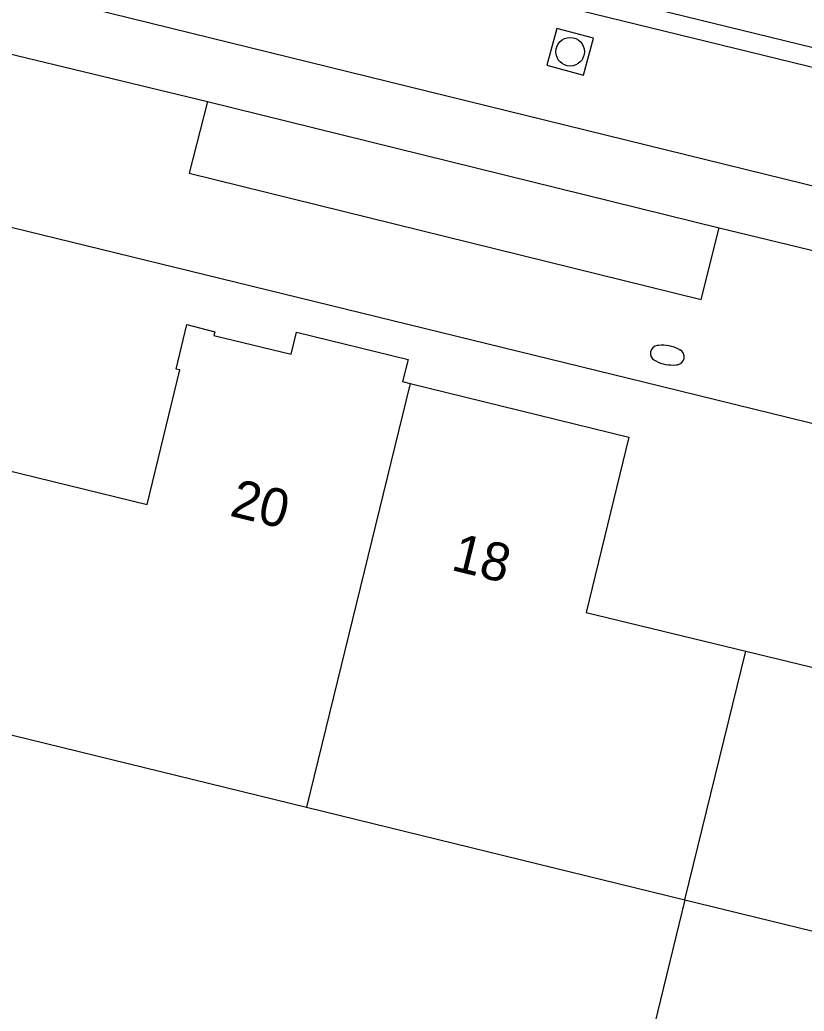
# Model space of a CAD drawing. Extents: x 125000 to 129004, y 397500 to 399008.
# Drawn here: x 126697.37 to 126717.97, y 398245.21 to 398271.24 of the extents above; entities that cross this region are included whole.
import ezdxf

# ---------------------------------------------------------------- set-up
doc = ezdxf.new("R2010")
doc.units = 0
for name, color, linetype in [('gg-afsc-muur', 7, 'Continuous'), ('gg-anno-huisnummerreeks BGT', 7, 'Continuous'), ('gg-bbg-gedigitaliseerde bebouwing', 7, 'Continuous'), ('gg-bbg-hoofdgebouw', 7, 'Continuous'), ('gg-bbg-luifel en loopbrug', 7, 'Continuous'), ('gg-bbg-tussenscheiding', 7, 'Continuous'), ('gg-knt-verharding', 7, 'Continuous'), ('gg-knt-verharding nz', 7, 'Continuous'), ('gt-symb-brandkraan', 7, 'Continuous'), ('gt-symb-rioolschacht', 7, 'Continuous')]:
    doc.layers.add(name, color=color, linetype=linetype)

# ---------------------------------------------------------------- blocks, each defined once
blk = doc.blocks.new('gt0-BR')
at = {"layer": 'gt-symb-brandkraan'}
for centre, radius, start, end in [((-0.244, 0), 0.206, 107.5669, 252.4331), ((0.599, -2.664), 3, 106.892, 107.5669), ((0, -0.691), 0.938, 73.108, 106.892), ((-0.599, -2.664), 3, 72.4331, 73.108), ((0.244, 0), 0.206, 287.567, 72.4331), ((0.599, 2.664), 3, 252.4331, 253.108), ((0, 0.691), 0.938, 253.108, 286.8921), ((-0.599, 2.664), 3, 286.8921, 287.567)]:
    blk.add_arc(centre, radius, start, end, dxfattribs=at)
blk = doc.blocks.new('gt0-RS')
at = {"layer": 'gt-symb-rioolschacht'}
blk.add_lwpolyline([(-0.5, -0.5), (0.5, -0.5), (0.5, 0.5), (-0.5, 0.5)], close=True, dxfattribs=at)
blk.add_circle((0, 0), 0.375, dxfattribs=at)

msp = doc.modelspace()

# ---------------------------------------------------------------- linework, layer by layer
at = {"layer": 'gg-afsc-muur'}
msp.add_line((126702.231, 398264.553), (126713.752, 398261.734), dxfattribs=at)
at = {"layer": 'gg-bbg-gedigitaliseerde bebouwing'}
msp.add_line((126714.839, 398248.136), (126719.696, 398246.947), dxfattribs=at)
at = {"layer": 'gg-bbg-hoofdgebouw'}
for p, q in [((126694.957, 398253.004), (126704.898, 398250.57)), ((126704.898, 398250.57), (126714.839, 398248.136))]:
    msp.add_line(p, q, dxfattribs=at)
for points in [[(126696.553, 398259.528), (126700.715, 398258.517), (126701.572, 398262.05), (126701.475, 398262.073), (126701.758, 398263.238), (126702.492, 398263.052), (126702.467, 398262.955), (126704.496, 398262.46), (126704.638, 398263.042), (126707.569, 398262.327), (126707.425, 398261.744), (126707.62, 398261.696)], [(126707.62, 398261.696), (126713.365, 398260.285), (126712.247, 398255.681), (126716.436, 398254.664)], [(126716.436, 398254.664), (126720.593, 398253.655), (126721.448, 398257.173), (126721.351, 398257.197), (126721.633, 398258.36), (126722.374, 398258.179), (126722.351, 398258.082), (126724.398, 398257.581), (126724.54, 398258.164), (126727.469, 398257.452), (126727.318, 398256.876), (126727.503, 398256.831)]]:
    msp.add_lwpolyline(points, dxfattribs=at)
at = {"layer": 'gg-bbg-luifel en loopbrug'}
msp.add_lwpolyline([(126714.839, 398248.136), (126713.959, 398244.542), (126718.816, 398243.353), (126719.696, 398246.947)], dxfattribs=at)
at = {"layer": 'gg-bbg-tussenscheiding'}
for p, q in [((126707.62, 398261.696), (126704.898, 398250.57)), ((126714.839, 398248.136), (126716.436, 398254.664))]:
    msp.add_line(p, q, dxfattribs=at)
at = {"layer": 'gg-knt-verharding'}
for p, q in [((126695.825, 398270.656), (126702.301, 398269.101)), ((126702.301, 398269.101), (126715.734, 398265.782)), ((126695.097, 398266.297), (126702.231, 398264.553)), ((126715.734, 398265.782), (126722.194, 398264.21)), ((126713.752, 398261.734), (126722.111, 398259.684))]:
    msp.add_line(p, q, dxfattribs=at)
for points in [[(126752.63, 398262.103), (126710.709, 398272.342), (126692.936, 398276.664), (126675.757, 398280.878), (126662.261, 398284.112), (126645.683, 398288.185)], [(126735.874, 398265.675), (126710.591, 398271.856), (126692.817, 398276.178), (126675.639, 398280.392), (126662.143, 398283.626), (126645.565, 398287.699)], [(126702.301, 398269.101), (126701.816, 398267.214), (126715.268, 398263.902), (126715.734, 398265.782)]]:
    msp.add_lwpolyline(points, dxfattribs=at)
at = {"layer": 'gg-knt-verharding nz'}
msp.add_lwpolyline([(126735.152, 398262.709), (126682.577, 398275.631), (126565.798, 398304.172), (126519.837, 398315.436)], dxfattribs=at)

# ---------------------------------------------------------------- block references
at = {"layer": 'gt-symb-brandkraan', "rotation": -10.781616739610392}
msp.add_blockref('gt0-BR', (126714.377, 398262.437), dxfattribs=at)
at = {"layer": 'gt-symb-rioolschacht', "rotation": -15.134475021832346}
msp.add_blockref('gt0-RS', (126711.825, 398270.404), dxfattribs=at)

# ---------------------------------------------------------------- texts
at = {"layer": 'gg-anno-huisnummerreeks BGT'}
for s, rotation, p in [('20', 346.3, (126702.853, 398258.227)), ('18', 346.2, (126708.667, 398256.804))]:
    msp.add_text(s, height=1, rotation=rotation, dxfattribs=at).set_placement(p)

doc.saveas('drawing.dxf')
